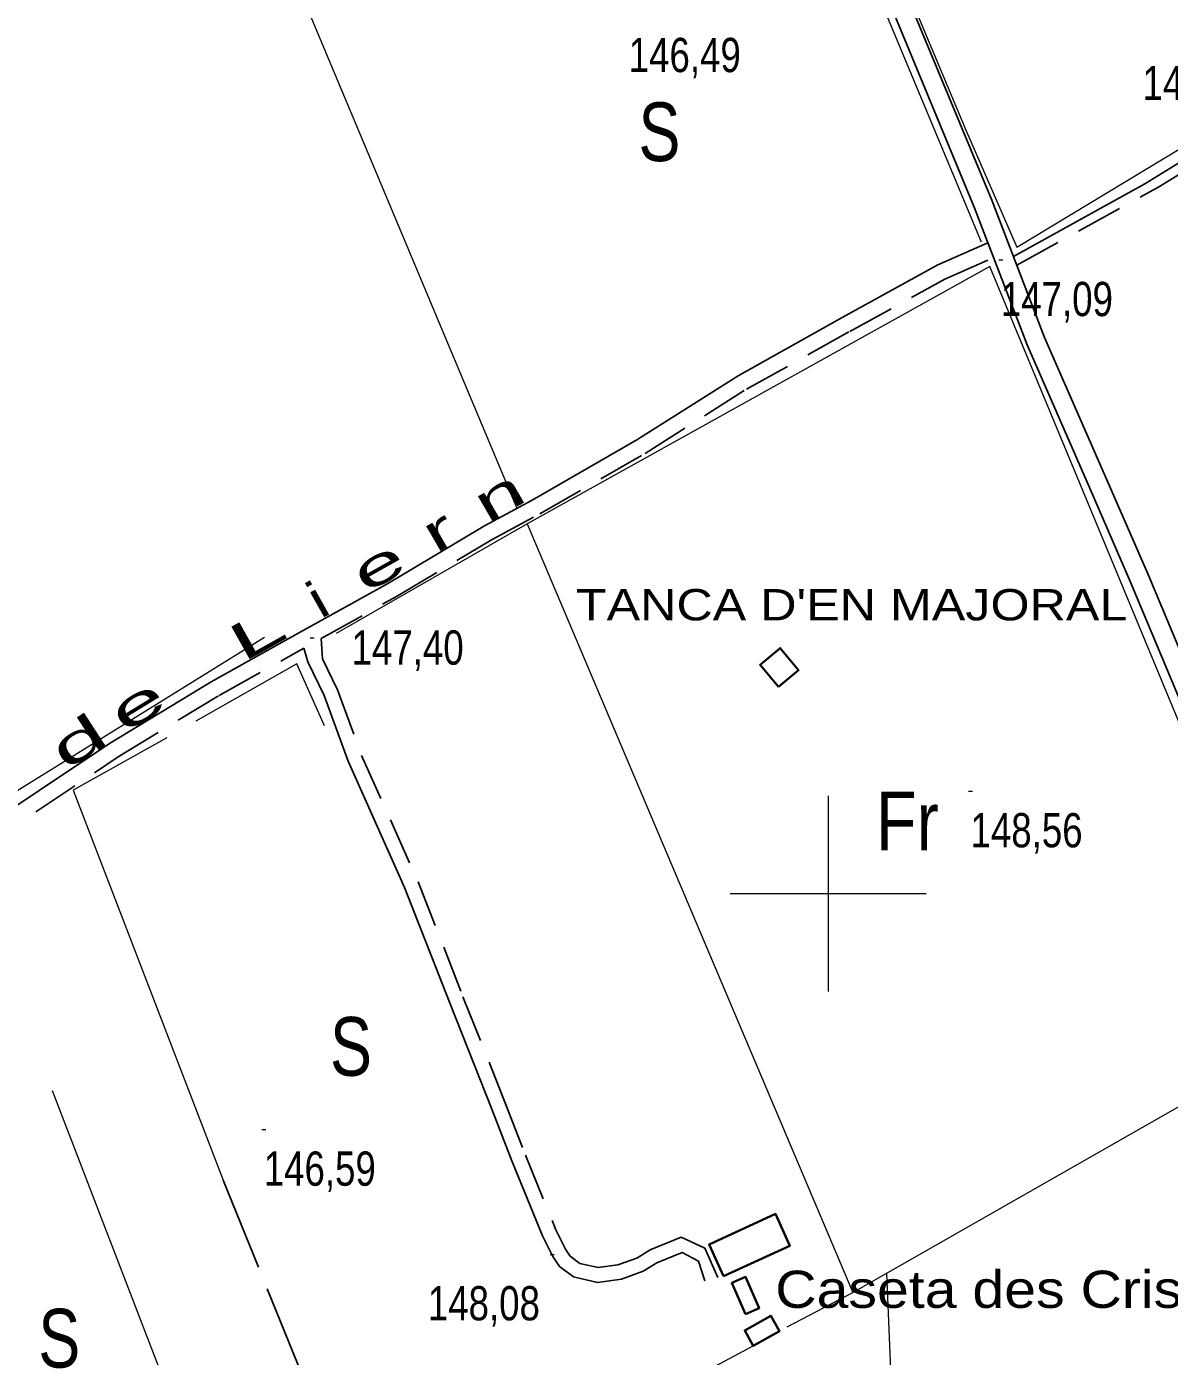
# Model space of a CAD drawing. Extents: x -807245 to 6129983, y -54972206 to 262146364.
# Drawn here: x 488795.3 to 489087.2, y 4382381.8 to 4382721.5 of the extents above; entities that cross this region are included whole.
import ezdxf
from ezdxf.enums import TextEntityAlignment as Align

# ---------------------------------------------------------------- set-up
doc = ezdxf.new("R2010")
doc.units = 0
doc.header["$LTSCALE"] = 4
doc.linetypes.add('LONG_DASHED', pattern=[7.5, 6, -1.5])
doc.linetypes.add('MEDIUM_DASHED', pattern=[4.5, 3, -1.5])
for name, color, linetype, lineweight in [('1', 7, 'Continuous', 13), ('25', 7, 'LONG_DASHED', 25), ('27', 7, 'Continuous', 25), ('36', 7, 'Continuous', 25), ('38', 7, 'Continuous', 25), ('47', 7, 'Continuous', 35), ('51', 7, 'Continuous', 13), ('7', 7, 'Continuous', 13)]:
    doc.layers.add(name, color=color, linetype=linetype, lineweight=lineweight)
doc.layers.add('31', color=7, linetype='Continuous')
doc.layers.add('5', color=7, linetype='Continuous')

msp = doc.modelspace()

# ---------------------------------------------------------------- linework, layer by layer
at = {"layer": '1'}
for p, q in [((489000, 4382525), (489000, 4382475)), ((488975, 4382500), (489025, 4382500))]:
    msp.add_line(p, q, dxfattribs=at)
at = {"layer": '25'}
msp.add_line((488845.49, 4382426.82), (488884.29, 4382330.93), dxfattribs=at)
at = {"layer": '27'}
msp.add_spline([(491255.21, 4383970.03), (491244.34, 4383967.52), (491230.36, 4383957.66), (491230.81, 4383957.81), (491230.81, 4383957.81), (491220.15, 4383951.47), (491212.7, 4383943.01), (491205.06, 4383944.23), (491184.85, 4383957.71), (491152.82, 4383981.27), (491128.36, 4384004.58), (491128.29, 4384004.88), (491122.26, 4384021.39), (491095.75, 4384034.59), (491071.07, 4384059.32), (491064.71, 4384065.12)], degree=3, dxfattribs=at)
at = {"layer": '36'}
for points in [[(488969.78, 4382851.03), (488976.44, 4382832.07), (488986.91, 4382805.08), (489002.74, 4382768.71), (489020.03, 4382729.67), (489041.78, 4382677.09), (489055.28, 4382642.03), (489071.19, 4382605.65), (489081.71, 4382581.48), (489112.28, 4382508.45)], [(488964.74, 4382848.69), (488971.94, 4382830.31), (488982.44, 4382803.24), (488998.31, 4382766.77), (489015.59, 4382727.77), (489037.29, 4382675.3), (489050.81, 4382640.19), (489066.76, 4382603.72), (489077.26, 4382579.58), (489107.81, 4382506.6)]]:
    msp.add_lwpolyline(points, dxfattribs=at)
at = {"layer": '38'}
for points in [[(489047.3, 4382662.75), (489080.89, 4382681.27), (489117.37, 4382703.82), (489154.43, 4382727.06), (489192.1, 4382746.56), (489221.83, 4382764.57)], [(488780.5, 4382514.34), (488816.5, 4382538.3), (488842.44, 4382554.1), (488865.04, 4382566.68), (488887.71, 4382579.32), (488912.22, 4382593.97), (488924.38, 4382600.53), (488951.17, 4382615.89), (488977.06, 4382632.28), (489003.6, 4382647.12), (489028.02, 4382660.57), (489040.79, 4382666.22)], [(488866.09, 4382562.66), (488867.11, 4382559.23), (488871.26, 4382550.57), (488877.4, 4382533.82), (488891.84, 4382501.58), (488903.28, 4382472.28), (488914.15, 4382444.92), (488919.24, 4382431.76), (488927.08, 4382412.59), (488929.68, 4382407.32), (488931.37, 4382404.75), (488935.01, 4382402.07), (488941.09, 4382400.64), (488947.2, 4382401.51), (488952.77, 4382403.51), (488956.25, 4382405.69), (488962.73, 4382408.32), (488966.86, 4382406.12), (488968.51, 4382401.07)]]:
    msp.add_lwpolyline(points, dxfattribs=at)
at = {"layer": '38', "linetype": 'MEDIUM_DASHED'}
for points in [[(489048.17, 4382660.5), (489084.64, 4382680.62), (489121.23, 4382703.24), (489131.77, 4382709.85)], [(488870.51, 4382565.12), (488889.73, 4382575.84), (488914.21, 4382590.46), (488926.34, 4382597.01), (488953.25, 4382612.44), (488979.12, 4382628.82), (489005.56, 4382643.6), (489029.81, 4382656.96), (489042.24, 4382662.45)], [(488870.51, 4382565.12), (488870.89, 4382559.98), (488874.7, 4382552.02), (488880.86, 4382535.23), (488895.28, 4382503.03), (488906.75, 4382473.65), (488917.62, 4382446.29), (488922.71, 4382433.14), (488930.48, 4382414.12), (488932.92, 4382409.18), (488934.12, 4382407.36), (488936.61, 4382405.53), (488941.26, 4382404.43), (488946.3, 4382405.15), (488951.13, 4382406.89), (488954.55, 4382409.02), (488962.44, 4382412.22), (488968.51, 4382409.41), (488971.82, 4382401.95)], [(488719.14, 4382477.9), (488720.06, 4382477.9), (488729.5, 4382479.5), (488751.04, 4382492.11), (488782.65, 4382510.93), (488818.66, 4382534.9), (488844.47, 4382550.62), (488866.09, 4382562.66)]]:
    msp.add_lwpolyline(points, dxfattribs=at)
at = {"layer": '47'}
for points in [[(488987.33, 4382552.78), (488982.64, 4382558.41), (488987.78, 4382562.69), (488992.47, 4382557.06)], [(488973.3, 4382402.25), (488969.58, 4382410.36), (488986.53, 4382418.14), (488990.25, 4382410.03)], [(488978.91, 4382392.55), (488982.43, 4382394.1), (488978.93, 4382402.07), (488975.41, 4382400.52)], [(488980.89, 4382384.49), (488987.54, 4382388.2), (488985.37, 4382392.09), (488978.72, 4382388.38)]]:
    msp.add_lwpolyline(points, close=True, dxfattribs=at)
at = {"layer": '51'}
for p, q in [((488963.42, 4382848.08), (489039.06, 4382666.49)), ((488801.86, 4382449.72), (488854.06, 4382313.83)), ((488989.56, 4382389.33), (489006.31, 4382398.1))]:
    msp.add_line(p, q, dxfattribs=at)
for points in [[(488957.72, 4382860.39), (488838.88, 4382793.27), (488920.51, 4382598.44)], [(488971.2, 4382851.69), (488977.62, 4382834.64), (489001.73, 4382774.94), (489035.29, 4382694.83), (489048.16, 4382665.11), (489113.45, 4382704.57)], [(489094.68, 4382311.91), (489097.66, 4382312.65), (489122.77, 4382463.95), (489041.3, 4382660.16), (488923.34, 4382594.5), (488874.38, 4382566.43)], [(488856.03, 4382565.43), (488744.52, 4382496.24), (488699.33, 4382604.37)], [(488923.18, 4382594.41), (489006.31, 4382398.1), (489122.6, 4382464.38)], [(488871.37, 4382542.81), (488864.35, 4382558.71), (488838.5, 4382544.04)], [(488831.16, 4382539.76), (488807.16, 4382526.41), (488845.49, 4382426.82)], [(489014.91, 4382403), (489019.63, 4382290.17), (488980.7, 4382279.64)], [(488816.42, 4382292.53), (488944.27, 4382364.87), (488980.89, 4382384.49)]]:
    msp.add_lwpolyline(points, dxfattribs=at)
at = {"layer": '7'}
for p, q in [((489043.61, 4382661.87), (489044.61, 4382661.87)), ((488867.75, 4382565.32), (488868.75, 4382565.32)), ((489035.86, 4382526.18), (489036.86, 4382526.18)), ((488855.36, 4382439.73), (488856.36, 4382439.73)), ((488929.03, 4382407.82), (488930.03, 4382407.82))]:
    msp.add_line(p, q, dxfattribs=at)

# ---------------------------------------------------------------- texts
at = {"layer": '31'}
for s, width, p in [('S', 0.8, (488956.93, 4382687.1)), ('Fr', 0.85, (489020.23, 4382511.03)), ('S', 0.8, (488878.15, 4382453.46)), ('S', 0.8, (488803.65, 4382378.91))]:
    msp.add_text(s, height=15, dxfattribs=dict(at, width=width)).set_placement(p, align=Align.CENTER)
at = {"layer": '5'}
for s, rotation, width, p in [('n', 30.005, 1.75, (488918.25, 4382597.49)), ('r', 30.005, 1.75, (488902.87, 4382588.6)), ('e', 29.365, 1.85, (488887.42, 4382579.66)), ('i', 29.365, 1.3, (488871.93, 4382570.94)), ('L', 29.365, 1.95, (488856.49, 4382562.27)), ('e', 31.443, 1.95, (488826.01, 4382544.25)), ('d', 32.963, 1.95, (488811.03, 4382534.97))]:
    msp.add_text(s, height=9.49, rotation=rotation, dxfattribs=dict(at, width=width)).set_placement(p, align=Align.CENTER)
for s, height, width, p in [("TANCA D'EN MAJORAL", 8, 1.2, (488935.59, 4382569.78)), ('Caseta des Crist#', 9.5, 1.15, (488986.5, 4382394.16))]:
    msp.add_text(s, height=height, dxfattribs=dict(at, width=width)).set_placement(p)
at = {"layer": '7', "width": 0.8}
for s, p in [('146,49', (488949.07, 4382709.84)), ('147,16', (489080.3, 4382702.68)), ('147,09', (489044.11, 4382647.5)), ('147,40', (488878.3, 4382558.48)), ('148,56', (489036.36, 4382511.81)), ('146,59', (488855.86, 4382425.36)), ('148,08', (488897.77, 4382390.97))]:
    msp.add_text(s, height=8.75, dxfattribs=at).set_placement(p)

doc.saveas('drawing.dxf')
